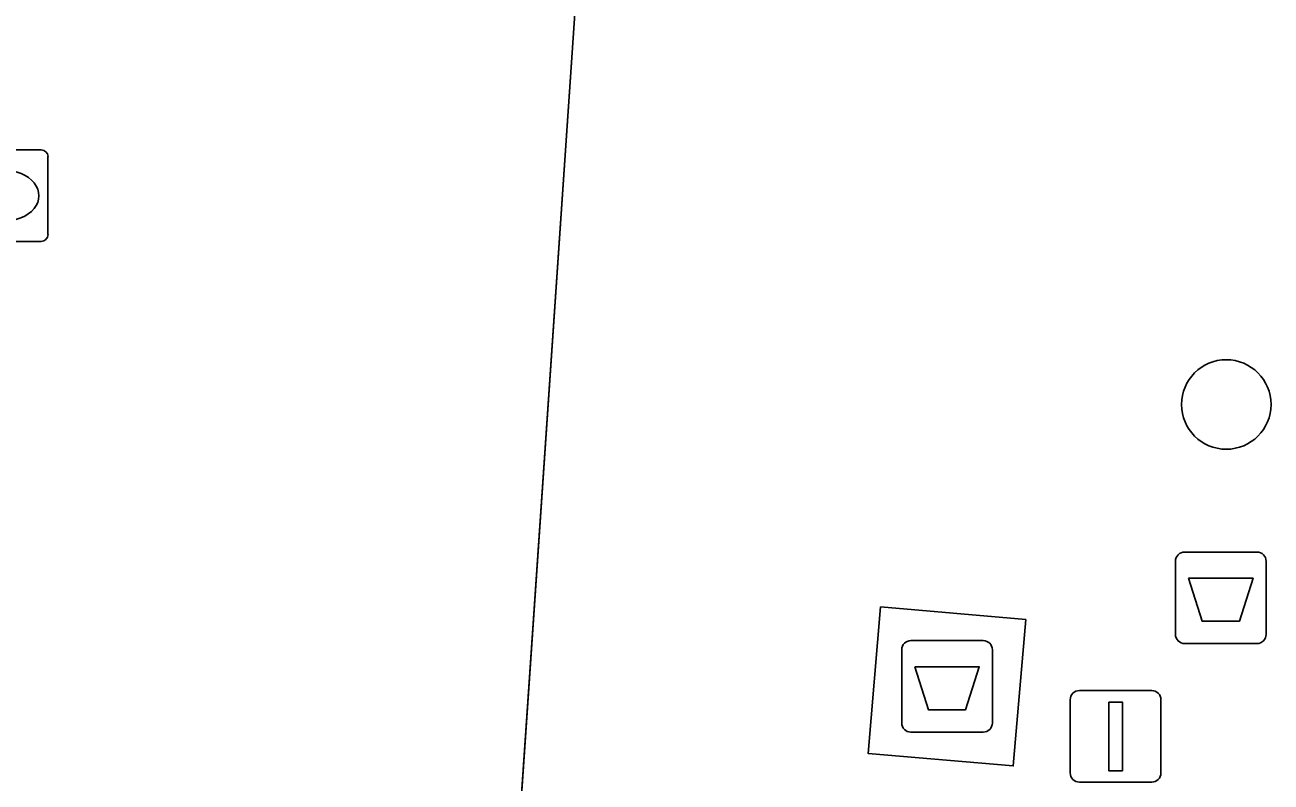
# Model space of a CAD drawing. Extents: x 161848 to 162726, y 385382 to 386521.
# Drawn here: x 162009.2 to 162022.82, y 385610.51 to 385618.78 of the extents above; entities that cross this region are included whole.
import ezdxf

# ---------------------------------------------------------------- set-up
doc = ezdxf.new("R2010")
doc.units = 0
for name, color, linetype in [('IMGEO_Afval_apart_plaats', 7, 'Continuous'), ('IMGEO_Afvalbak', 7, 'Continuous'), ('IMGEO_Boom', 7, 'Continuous'), ('IMGEO_Kolk', 7, 'Continuous'), ('IMGEO_Lichtmast', 7, 'Continuous'), ('IMGEO_Rijbaan_lokaal_open', 7, 'Continuous'), ('IMGEO_Voetpad_gesloten', 7, 'Continuous'), ('IMGEO_Voetpad_open', 7, 'Continuous')]:
    doc.layers.add(name, color=color, linetype=linetype)

msp = doc.modelspace()

# ---------------------------------------------------------------- linework, layer by layer
at = {"layer": 'IMGEO_Afval_apart_plaats'}
for p, q in [((162018.881, 385612.058), (162019.671, 385612.058)), ((162019.671, 385612.058), (162018.881, 385612.058)), ((162018.781, 385611.158), (162018.781, 385611.958)), ((162018.781, 385611.958), (162018.781, 385611.158)), ((162019.771, 385611.958), (162019.771, 385611.158)), ((162019.771, 385611.158), (162019.771, 385611.958)), ((162019.671, 385611.058), (162018.881, 385611.058)), ((162018.881, 385611.058), (162019.671, 385611.058))]:
    msp.add_line(p, q, dxfattribs=at)
msp.add_lwpolyline([(162018.924, 385611.772), (162019.628, 385611.772), (162019.479, 385611.302), (162019.073, 385611.302), (162018.924, 385611.772)], dxfattribs=at)
for centre, start, end in [((162018.881, 385611.958), 90, 180), ((162018.881, 385611.958), 90, 180), ((162019.671, 385611.958), 0, 90), ((162019.671, 385611.958), 360, 90), ((162018.881, 385611.158), 180, 270), ((162018.881, 385611.158), 180, 270), ((162019.671, 385611.158), 270, 0), ((162019.671, 385611.158), 270, 0)]:
    msp.add_arc(centre, 0.1, start, end, dxfattribs=at)
at = {"layer": 'IMGEO_Afvalbak'}
for p, q in [((162021.771, 385612.126), (162021.771, 385612.926)), ((162021.771, 385612.926), (162021.771, 385612.126)), ((162021.871, 385613.026), (162022.661, 385613.026)), ((162022.661, 385613.026), (162021.871, 385613.026)), ((162022.761, 385612.926), (162022.761, 385612.126)), ((162022.761, 385612.126), (162022.761, 385612.926)), ((162022.661, 385612.026), (162021.871, 385612.026)), ((162021.871, 385612.026), (162022.661, 385612.026))]:
    msp.add_line(p, q, dxfattribs=at)
msp.add_lwpolyline([(162021.914, 385612.74), (162022.618, 385612.74), (162022.469, 385612.27), (162022.063, 385612.27), (162021.914, 385612.74)], dxfattribs=at)
for centre, start, end in [((162021.871, 385612.926), 90, 180), ((162021.871, 385612.926), 90, 180), ((162022.661, 385612.926), 0, 90), ((162022.661, 385612.926), 360, 90), ((162021.871, 385612.126), 180, 270), ((162021.871, 385612.126), 180, 270), ((162022.661, 385612.126), 270, 0), ((162022.661, 385612.126), 270, 0)]:
    msp.add_arc(centre, 0.1, start, end, dxfattribs=at)
at = {"layer": 'IMGEO_Boom'}
msp.add_circle((162022.326, 385614.638), 0.489, dxfattribs=at)
at = {"layer": 'IMGEO_Kolk'}
for p, q in [((162008.53, 385617.42), (162009.382, 385617.42)), ((162009.456, 385617.346), (162009.456, 385616.494)), ((162009.382, 385616.42), (162008.53, 385616.42))]:
    msp.add_line(p, q, dxfattribs=at)
for points in [[(162008.53, 385617.42), (162009.382, 385617.42)], [(162009.456, 385617.346), (162009.456, 385616.494)], [(162009.382, 385616.42), (162008.53, 385616.42)]]:
    msp.add_lwpolyline(points, dxfattribs=at)
for centre, start, end in [((162009.38, 385617.344), 1.552, 88.448), ((162009.38, 385617.344), 1.552, 88.448), ((162009.38, 385616.496), 271.552, 358.448), ((162009.38, 385616.496), 271.552, 358.448)]:
    msp.add_arc(centre, 0.0765, start, end, dxfattribs=at)
msp.add_ellipse((162008.967, 385616.92), major_axis=(-0.39, 0.002), ratio=0.717154, start_param=1.570796, end_param=4.712389, dxfattribs=at)
at = {"layer": 'IMGEO_Lichtmast'}
for p, q in [((162020.722, 385611.512), (162021.512, 385611.512)), ((162021.512, 385611.512), (162020.722, 385611.512)), ((162020.622, 385610.612), (162020.622, 385611.412)), ((162020.622, 385611.412), (162020.622, 385610.612)), ((162021.612, 385611.412), (162021.612, 385610.612)), ((162021.612, 385610.612), (162021.612, 385611.412)), ((162021.512, 385610.512), (162020.722, 385610.512)), ((162020.722, 385610.512), (162021.512, 385610.512))]:
    msp.add_line(p, q, dxfattribs=at)
msp.add_lwpolyline([(162021.042, 385611.387), (162021.192, 385611.387), (162021.192, 385610.637), (162021.042, 385610.637), (162021.042, 385611.387)], dxfattribs=at)
for centre, start, end in [((162020.722, 385611.412), 90, 180), ((162020.722, 385611.412), 90, 180), ((162021.512, 385611.412), 0, 90), ((162021.512, 385611.412), 360, 90), ((162020.722, 385610.612), 180, 270), ((162020.722, 385610.612), 180, 270), ((162021.512, 385610.612), 270, 0), ((162021.512, 385610.612), 270, 0)]:
    msp.add_arc(centre, 0.1, start, end, dxfattribs=at)
at = {"layer": 'IMGEO_Rijbaan_lokaal_open'}
msp.add_lwpolyline([(162014.09, 385602.491), (162015.218, 385619.015), (162016.148, 385632.865), (162010.05, 385633.182), (162008.94, 385616.682), (162007.797, 385599.605), (162007.58, 385596.315), (162007.244, 385591.241), (162006.746, 385583.864), (162005.598, 385566.94), (162003.18, 385531.527), (162002.072, 385515.337), (161999.911, 385483.524), (161999.357, 385475.567), (161997.814, 385452.783), (161997.678, 385450.723)], dxfattribs=at)
at = {"layer": 'IMGEO_Voetpad_gesloten'}
msp.add_lwpolyline([(162020.137, 385612.29), (162018.551, 385612.426), (162018.414, 385610.825), (162020, 385610.69)], close=True, dxfattribs=at)
at = {"layer": 'IMGEO_Voetpad_open'}
msp.add_lwpolyline([(162015.218, 385619.015), (162014.09, 385602.491)], dxfattribs=at)
msp.add_lwpolyline([(162020.137, 385612.29), (162020, 385610.69), (162018.414, 385610.825), (162018.551, 385612.426)], close=True, dxfattribs=at)

doc.saveas('drawing.dxf')
